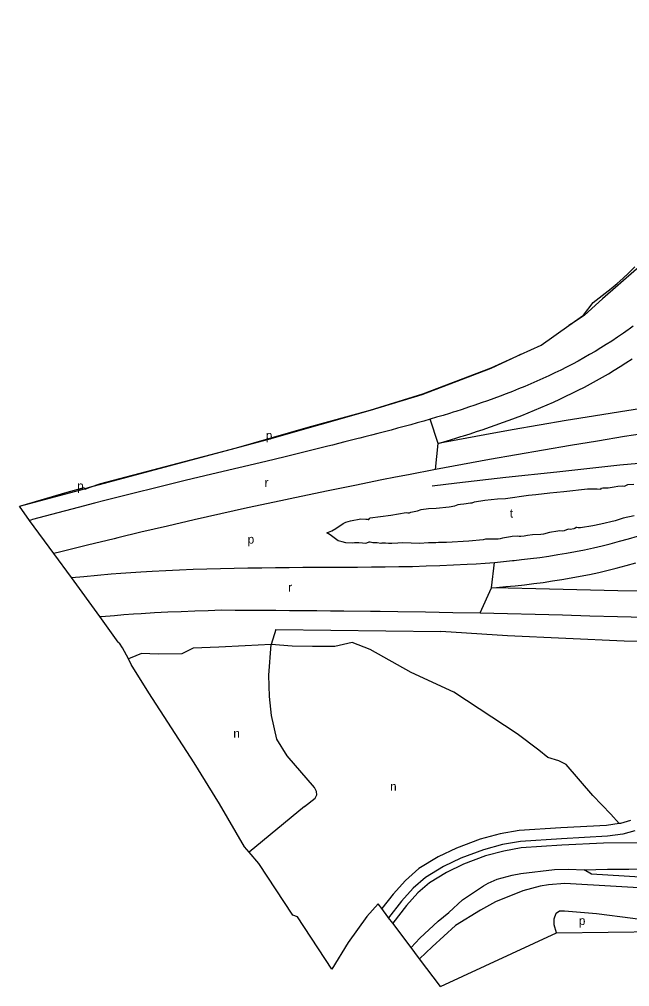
# Model space of a CAD drawing. Extents: x 157646 to 159241, y 379213 to 381217.
# Drawn here: x 157646.2 to 157924.6, y 379271.5 to 379712.9 of the extents above; entities that cross this region are included whole.
import ezdxf

# ---------------------------------------------------------------- set-up
doc = ezdxf.new("R2010")
doc.units = 0
for name, color, linetype in [('BLT_Basislijn', 7, 'Continuous'), ('BLT_Centroide', 7, 'Continuous'), ('BLT_Gemeentegrens', 7, 'Continuous'), ('BLT_Vlakafsluiter', 7, 'Continuous')]:
    doc.layers.add(name, color=color, linetype=linetype)

msp = doc.modelspace()

# ---------------------------------------------------------------- linework, layer by layer
at = {"layer": 'BLT_Basislijn'}
for p, q in [((157763.18, 379434.52), (157838.47, 379433.55)), ((157776.33, 379353.75), (157751.11, 379332.84))]:
    msp.add_line(p, q, dxfattribs=at)
for points in [[(157968.81, 379712.89), (157967.78, 379710.83), (157967.97, 379708.58), (157969.19, 379702.86), (157971.6, 379692.84), (157972.35, 379685.72), (157972.54, 379679.73), (157972.25, 379669.89), (157971.22, 379661.84), (157968.98, 379655), (157964.6, 379646.15), (157958.48, 379634.98), (157952.58, 379626.45), (157944.22, 379615.31), (157936.85, 379607.77), (157927.67, 379598.91), (157912.26, 379585.31), (157903.94, 379577.97), (157899.23, 379574.71), (157896.89, 379573.19)], [(157926.14, 379572.87), (157924.31, 379571.54), (157923.85, 379571.2), (157921.72, 379569.69), (157919.09, 379567.88), (157916.44, 379566.12), (157913.94, 379564.51), (157911.42, 379562.95), (157908.88, 379561.41), (157906.31, 379559.91), (157903.72, 379558.43), (157901.1, 379557), (157898.47, 379555.59), (157895.81, 379554.21), (157893.14, 379552.87), (157890.45, 379551.55), (157887.73, 379550.27), (157885.01, 379549.01), (157882.26, 379547.78), (157879.5, 379546.57), (157876.72, 379545.4), (157873.93, 379544.25), (157871.12, 379543.12), (157868.3, 379542.02), (157865.47, 379540.95), (157862.63, 379539.89), (157859.77, 379538.86), (157856.9, 379537.85), (157854.02, 379536.86), (157851.13, 379535.9), (157848.23, 379534.94), (157845.32, 379534.01), (157844.09, 379533.62), (157842.41, 379533.1), (157839.48, 379532.2), (157836.54, 379531.32), (157833.6, 379530.45)], [(157874.8, 379560.01), (157873.35, 379559.18), (157861.3, 379553.56), (157839.44, 379545.21), (157829.78, 379541.58), (157806.28, 379534.41), (157759.32, 379521.02), (157678.02, 379499.26)], [(157837.24, 379519.39), (157839.84, 379520.15), (157842.83, 379521.05), (157845.83, 379521.96), (157847.55, 379522.49), (157848.82, 379522.89), (157851.8, 379523.83), (157854.78, 379524.8), (157857.75, 379525.79), (157860.71, 379526.8), (157863.67, 379527.83), (157866.62, 379528.89), (157869.56, 379529.96), (157872.49, 379531.07), (157875.41, 379532.2), (157878.32, 379533.36), (157881.22, 379534.54), (157884.11, 379535.76), (157886.98, 379537), (157889.85, 379538.27), (157892.7, 379539.58), (157895.53, 379540.91), (157898.35, 379542.28), (157901.16, 379543.68), (157903.94, 379545.12), (157906.71, 379546.58), (157909.46, 379548.09), (157912.19, 379549.63), (157914.91, 379551.21), (157917.59, 379552.82), (157920.26, 379554.47), (157922.9, 379556.16), (157925.72, 379558.02)], [(158041.41, 379550.57), (158032.23, 379549.48), (158026.65, 379548.8), (158019.78, 379547.95), (158007.34, 379546.37), (157994.9, 379544.73), (157982.47, 379543.04), (157980.01, 379542.7), (157970.05, 379541.31), (157957.63, 379539.51), (157945.22, 379537.67), (157932.82, 379535.78), (157920.43, 379533.83), (157908.04, 379531.84), (157895.67, 379529.79), (157883.3, 379527.69), (157870.94, 379525.53), (157858.59, 379523.33), (157846.25, 379521.08), (157837.24, 379519.39)], [(158029.13, 379537.52), (158028.05, 379537.39), (158021.21, 379536.54), (158008.81, 379534.96), (157996.42, 379533.33), (157984.04, 379531.65), (157981.59, 379531.31), (157971.66, 379529.92), (157959.3, 379528.14), (157946.93, 379526.3), (157934.58, 379524.41), (157922.24, 379522.48), (157909.9, 379520.49), (157897.57, 379518.45), (157885.25, 379516.35), (157872.94, 379514.21), (157860.64, 379512.01), (157848.34, 379509.77), (157836.06, 379507.47)], [(157833.6, 379530.45), (157830.65, 379529.59), (157827.69, 379528.75), (157824.73, 379527.92), (157821.75, 379527.11), (157818.77, 379526.3), (157815.79, 379525.5), (157812.8, 379524.71), (157809.8, 379523.93), (157806.8, 379523.15), (157803.8, 379522.38), (157801.59, 379521.82), (157800.78, 379521.61), (157797.77, 379520.85), (157794.75, 379520.09), (157791.72, 379519.34), (157789.05, 379518.67), (157786.88, 379518.13), (157786.37, 379518), (157779.6, 379516.33), (157767.46, 379513.34), (157758.62, 379511.15), (157746.33, 379508.3), (157734.09, 379505.4), (157721.87, 379502.46), (157709.65, 379499.46), (157697.45, 379496.42), (157685.27, 379493.32), (157680.45, 379492.08)], [(158002.36, 379514.7), (157987.42, 379514.4), (157966.48, 379512.91), (157942.74, 379511.43), (157920.16, 379509.45), (157891.32, 379506.32), (157868.07, 379503.84), (157845.82, 379501.21), (157834.56, 379499.83)], [(157836.06, 379507.47), (157823.79, 379505.12), (157817.76, 379503.95), (157811.52, 379502.72), (157799.27, 379500.27), (157787.02, 379497.77), (157774.79, 379495.22), (157762.57, 379492.61), (157750.36, 379489.96), (157738.16, 379487.25), (157725.97, 379484.5), (157713.79, 379481.69), (157701.62, 379478.83), (157691.11, 379476.32)], [(157678.02, 379499.26), (157676.08, 379498.74)], [(157926.6, 379486.32), (157921.68, 379485.24), (157917.94, 379484.03), (157911.48, 379482.54), (157907.77, 379481.82), (157902.18, 379480.95), (157901.18, 379480.84), (157900.57, 379480.98), (157900.18, 379480.96), (157899.54, 379480.58), (157899.15, 379480.47), (157897.41, 379480.16), (157896.65, 379480.22), (157895.8, 379480.04), (157894.7, 379479.51), (157893.99, 379479.38), (157892.8, 379479.49), (157891.88, 379479.42), (157887.99, 379478.71), (157885.29, 379477.99), (157884.09, 379477.79), (157880.23, 379477.71), (157878.02, 379477.41), (157876.55, 379477.07), (157875.02, 379476.89), (157874.2, 379476.92), (157873.64, 379477.04), (157871.05, 379476.95), (157870.19, 379476.85), (157866.58, 379476.13), (157865.58, 379475.86), (157864.62, 379475.71), (157861.62, 379475.76), (157858.77, 379475.68), (157857.84, 379475.42), (157851.19, 379474.75), (157840.98, 379474.21), (157839.78, 379474.23), (157837.43, 379474.16), (157836.19, 379474.04), (157832.85, 379473.97), (157828.76, 379473.71), (157821.2, 379473.98), (157818.93, 379473.96), (157816.06, 379473.7), (157814.59, 379473.71), (157813.27, 379473.89), (157811.61, 379473.89), (157811.11, 379473.78), (157809.5, 379474.09), (157808.73, 379473.99), (157807.52, 379474.05), (157806.8, 379474.15), (157806.27, 379474.32), (157805.57, 379474.29), (157804.55, 379473.86), (157803.92, 379473.78), (157802.74, 379473.86), (157801.08, 379474.11), (157800.26, 379474.01), (157799.05, 379473.99), (157797.98, 379473.84), (157795.2, 379474.02), (157793.42, 379474.46), (157791.65, 379475.02), (157788, 379477.71), (157786.43, 379478.64), (157788.7, 379479.48), (157790.59, 379480.52), (157793.86, 379482.82), (157795.14, 379483.46), (157797.26, 379484.01), (157802.05, 379484.98), (157804.21, 379484.79), (157804.8, 379484.86), (157805.39, 379484.68), (157805.62, 379484.72), (157805.88, 379485.1), (157806.27, 379485.38), (157815.63, 379486.66), (157822.61, 379487.81), (157823.45, 379487.65), (157824.11, 379487.76), (157824.85, 379488.04), (157827.8, 379488.63), (157829.45, 379489.24), (157832.85, 379489.68), (157836.41, 379489.87), (157842.25, 379490.49), (157844.9, 379490.93), (157846.37, 379491.47), (157847.47, 379491.69), (157849, 379491.79), (157851.93, 379492.34), (157852.79, 379492.33), (157853.89, 379492.8), (157858.51, 379493.48), (157864.31, 379494.13), (157867.91, 379494.23), (157878.41, 379495.78), (157881.73, 379496.03), (157888.13, 379496.81), (157894.64, 379497.41), (157905.36, 379498.69), (157909.76, 379498.65), (157911.52, 379498.54), (157911.77, 379498.92), (157912.33, 379499.11), (157914.72, 379499.08), (157917.59, 379499.62), (157919.16, 379499.83), (157921.41, 379500.02), (157922.06, 379499.94), (157922.56, 379500.05), (157923.78, 379500.58), (157926.54, 379500.85)], [(157646.93, 379490.95), (157646.93, 379490.95), (157675.96, 379498.7)], [(157676.08, 379498.74), (157675.96, 379498.7)], [(157680.45, 379492.08), (157673.1, 379490.18), (157660.94, 379486.98), (157652.28, 379484.67), (157651.41, 379484.43), (157650.92, 379484.3)], [(157862.9, 379465.14), (157867.04, 379465.5), (157871.17, 379465.91), (157871.84, 379465.98), (157875.31, 379466.36), (157879.43, 379466.86), (157883.55, 379467.4), (157887.66, 379467.99), (157891.76, 379468.64), (157895.86, 379469.34), (157899.94, 379470.1), (157904.01, 379470.91), (157908.07, 379471.79), (157912.11, 379472.73), (157915.68, 379473.62), (157915.68, 379473.62), (157919.92, 379474.73), (157924.13, 379475.92), (157928.11, 379477.12)], [(157691.11, 379476.32), (157689.47, 379475.92), (157677.33, 379472.96), (157665.2, 379469.95), (157661.96, 379469.14)], [(157701.62, 379460.8), (157706.76, 379461.11), (157713.01, 379461.43), (157716.01, 379461.57), (157719.25, 379461.72), (157725.5, 379461.96), (157731.76, 379462.17), (157738.01, 379462.34), (157744.26, 379462.49), (157750.51, 379462.6), (157756.76, 379462.7), (157763.02, 379462.77), (157769.27, 379462.83), (157775.52, 379462.87), (157781.77, 379462.9), (157788.02, 379462.93), (157794.22, 379462.95), (157794.22, 379462.95), (157800.52, 379462.99), (157806.77, 379463.04), (157813.01, 379463.1), (157819.26, 379463.19), (157825.5, 379463.31), (157831.75, 379463.47), (157837.99, 379463.67), (157844.22, 379463.94), (157850.45, 379464.26), (157854.6, 379464.52), (157858.75, 379464.81), (157862.9, 379465.14)], [(157861.65, 379453.5), (157863.83, 379453.68), (157868.08, 379454.06), (157872.33, 379454.47), (157876.59, 379454.94), (157880.84, 379455.45), (157885.1, 379456.01), (157889.35, 379456.63), (157893.6, 379457.29), (157897.85, 379458.02), (157902.09, 379458.81), (157906.32, 379459.66), (157910.55, 379460.57), (157914.77, 379461.55), (157918.51, 379462.47), (157922.95, 379463.64), (157927.35, 379464.88)], [(157669.96, 379458.15), (157675.57, 379458.72), (157681.8, 379459.3), (157688.03, 379459.83), (157692.53, 379460.18), (157697.02, 379460.5), (157701.62, 379460.8)], [(157931.72, 379451.98), (157919.22, 379452.18), (157906.73, 379452.41), (157894.23, 379452.68), (157881.74, 379452.98), (157869.24, 379453.3), (157861.65, 379453.5)], [(157682.91, 379440.37), (157683.48, 379440.43), (157689.56, 379440.94), (157693.93, 379441.28), (157698.31, 379441.59), (157701.72, 379441.82), (157707.82, 379442.18), (157714.02, 379442.51)], [(157714.02, 379442.51), (157720.05, 379442.78), (157726.19, 379443.02), (157732.33, 379443.23), (157738.49, 379443.4), (157744.66, 379443.38), (157750.83, 379443.35), (157757.02, 379443.31), (157763.22, 379443.28), (157769.42, 379443.23), (157775.64, 379443.18), (157781.86, 379443.13), (157788.1, 379443.07), (157794.26, 379443)], [(157794.26, 379443), (157806.4, 379442.86), (157810.73, 379442.8), (157818.9, 379442.69), (157831.4, 379442.5), (157843.91, 379442.29), (157856.42, 379442.06)], [(157856.42, 379442.06), (157868.94, 379441.8), (157881.45, 379441.48), (157893.97, 379441.18), (157906.49, 379440.8), (157919.02, 379440.46), (157931.55, 379440.15), (157944.09, 379439.88), (157956.63, 379439.77), (157969.18, 379439.71), (157981.73, 379439.71), (157994.28, 379439.77), (157994.31, 379439.77), (158006.84, 379439.89), (158019.4, 379440.08), (158031.97, 379440.34), (158035.76, 379440.43), (158036.49, 379440.45), (158044.53, 379440.68), (158057.1, 379440.99)], [(157763.18, 379434.52), (157761.15, 379427.63)], [(158308.08, 379434.36), (158304.89, 379420.42), (158304.51, 379418.26), (158303.7, 379416.73), (158301.68, 379415.14), (158298.37, 379414.29), (158293.42, 379414.16), (158286.33, 379415.05), (158269.88, 379415.95), (158256.93, 379416.11), (158212.73, 379418.23), (158191.26, 379420.04), (158164.06, 379422.99), (158132.14, 379425.65), (158107.23, 379428.27), (158084.78, 379429.09), (158020.06, 379429.21), (157981.06, 379428.72), (157922.04, 379429.13), (157868.95, 379431.58), (157838.47, 379433.55)], [(157883.12, 379379.48), (157873.24, 379386.82), (157844.44, 379405.91), (157824.87, 379414.9), (157806.17, 379425.4), (157798.03, 379428.54), (157790.17, 379426.76)], [(157725.57, 379426.03), (157720.32, 379423.41)], [(157761.15, 379427.63), (157749.16, 379426.97), (157737.27, 379426.41), (157725.57, 379426.03)], [(157776.33, 379353.75), (157781.13, 379357.58), (157781.88, 379359.02), (157781.72, 379360.64), (157780.77, 379362.46), (157768.31, 379376.82), (157763.68, 379384.49), (157761.24, 379395.27), (157760.36, 379403.91), (157760.01, 379413.66), (157761.15, 379427.63)], [(157790.17, 379426.76), (157779.92, 379426.69), (157770.7, 379426.96), (157761.15, 379427.63)], [(157720.32, 379423.41), (157709.55, 379423.22), (157701.87, 379423.5), (157696.72, 379421.44), (157695.96, 379421.1)], [(157919.74, 379345.91), (157915.99, 379350.31), (157907.76, 379358.71), (157895.62, 379372.96), (157892.22, 379374.6), (157887.2, 379376.04), (157883.12, 379379.48)], [(157919.74, 379345.91), (157914.05, 379345.12), (157893.18, 379344.04), (157874.14, 379342.79), (157865.49, 379341.25), (157856.47, 379338.81), (157845.64, 379334.8), (157837.27, 379330.72), (157828.5, 379325.39), (157822.38, 379320.03), (157816.72, 379313.76), (157811.54, 379307.14)], [(157924.96, 379347.3), (157920.44, 379346), (157919.74, 379345.91)], [(157914.52, 379340.14), (157893.48, 379339.05), (157874.74, 379337.82), (157866.58, 379336.36), (157857.99, 379334.04), (157847.61, 379330.2), (157839.67, 379326.33), (157831.47, 379321.34), (157825.89, 379316.46), (157820.55, 379310.54), (157814.65, 379303)], [(157926.93, 379342.66), (157921.48, 379341.1), (157914.52, 379340.14)], [(157929.42, 379337.15), (157912.66, 379337.04), (157893.65, 379336.06), (157875.11, 379334.84), (157867.24, 379333.43), (157858.91, 379331.18), (157848.79, 379327.44), (157841.11, 379323.69), (157833.25, 379318.91), (157828, 379314.32), (157822.85, 379308.61), (157816.52, 379300.52)], [(157824.87, 379289.41), (157828.89, 379293.71), (157837.22, 379301.39), (157842.18, 379305.32), (157848.36, 379311.13), (157857.87, 379317.56), (157860.12, 379318.77), (157864.21, 379320.57), (157871.05, 379322.42), (157875, 379323.15), (157890.38, 379325), (157896.74, 379325.16), (157903.78, 379324.85)], [(157903.78, 379324.85), (157914.46, 379325.11), (157924.23, 379325.09), (157931.14, 379325.29)], [(157944.76, 379320.81), (157939.45, 379320.96), (157907.19, 379322.91), (157903.78, 379324.85)], [(157946.11, 379315.77), (157939.23, 379315.96), (157895, 379318.64), (157887.64, 379318.07), (157883.7, 379317.39), (157875.86, 379315.31), (157863.35, 379310.25), (157856.55, 379306.5), (157845.17, 379299.37), (157834.47, 379289.65), (157828.74, 379284.25)], [(157891.3, 379296.08), (157890.11, 379299.68), (157890.11, 379302.47), (157891.04, 379305), (157892.64, 379306.19), (157894.9, 379306.06), (157909.4, 379304.86), (157926.03, 379302.73), (157947.97, 379299.68), (157961.86, 379297.01)]]:
    msp.add_lwpolyline(points, dxfattribs=at)
at = {"layer": 'BLT_Gemeentegrens'}
for points in [[(157896.89, 379573.19), (157903.55, 379577.87), (157907.89, 379583.7), (157910.69, 379585.79), (157913.44, 379587.93), (157916.16, 379590.12), (157918.83, 379592.36), (157921.46, 379594.64), (157924.2, 379597.26), (157926.88, 379599.94)], [(157874.8, 379560.01), (157884.24, 379564.29), (157896.89, 379573.19)], [(157678.02, 379499.26), (157683.43, 379501.18), (157745.2, 379517.44), (157777.9, 379526.77), (157806.24, 379534.56), (157830.32, 379542.03), (157861.43, 379553.94), (157874.8, 379560.01)], [(157646.93, 379490.95), (157668.04, 379497.12), (157675.74, 379499.21), (157676.08, 379498.74)], [(157676.08, 379498.74), (157676.18, 379498.6), (157678.02, 379499.26)], [(157650.92, 379484.3), (157646.23, 379490.74), (157646.93, 379490.95)], [(157661.96, 379469.14), (157650.92, 379484.3)], [(157669.96, 379458.15), (157661.96, 379469.14)], [(157682.91, 379440.37), (157669.96, 379458.15)], [(157695.96, 379421.1), (157693.31, 379426.11), (157691.9, 379428.28), (157691.75, 379428.23), (157691.37, 379428.75), (157682.91, 379440.37)], [(157751.11, 379332.84), (157748.97, 379335.38), (157737.59, 379354.99), (157726.02, 379373.63), (157705.27, 379405.62), (157697.28, 379418.59), (157695.96, 379421.1)], [(157811.54, 379307.14), (157809.91, 379309.3), (157804.68, 379303.5), (157796.25, 379291.68), (157788.69, 379279.45), (157773.12, 379303.4), (157770.93, 379304.23), (157755.42, 379327.75), (157751.11, 379332.84)], [(157814.65, 379303), (157814.31, 379303.46), (157811.54, 379307.14)], [(157816.52, 379300.52), (157814.65, 379303)], [(157824.87, 379289.41), (157816.52, 379300.52)], [(157838.3, 379271.54), (157891.3, 379296.08)], [(157891.3, 379296.08), (157961.86, 379297.01)], [(157828.74, 379284.25), (157828.32, 379284.81), (157824.87, 379289.41)], [(157838.3, 379271.54), (157828.74, 379284.25)]]:
    msp.add_lwpolyline(points, dxfattribs=at)
at = {"layer": 'BLT_Vlakafsluiter'}
for p, q in [((157837.24, 379519.39), (157833.6, 379530.45)), ((157836.06, 379507.47), (157837.24, 379519.39)), ((157861.65, 379453.5), (157862.9, 379465.14)), ((157856.42, 379442.06), (157861.65, 379453.5))]:
    msp.add_line(p, q, dxfattribs=at)

# ---------------------------------------------------------------- texts
at = {"layer": 'BLT_Centroide'}
for s, p in [('p', (157758.65, 379521.09)), ('p', (157672.59, 379498.04)), ('r', (157758.11, 379499.58)), ('t', (157869.91, 379485.54)), ('p', (157750.36, 379473.67)), ('r', (157768.82, 379451.78)), ('n', (157743.83, 379385.13)), ('n', (157815.33, 379360.9)), ('p', (157901.42, 379299.68))]:
    msp.add_text(s, height=4, dxfattribs=at).set_placement(p)

doc.saveas('drawing.dxf')
